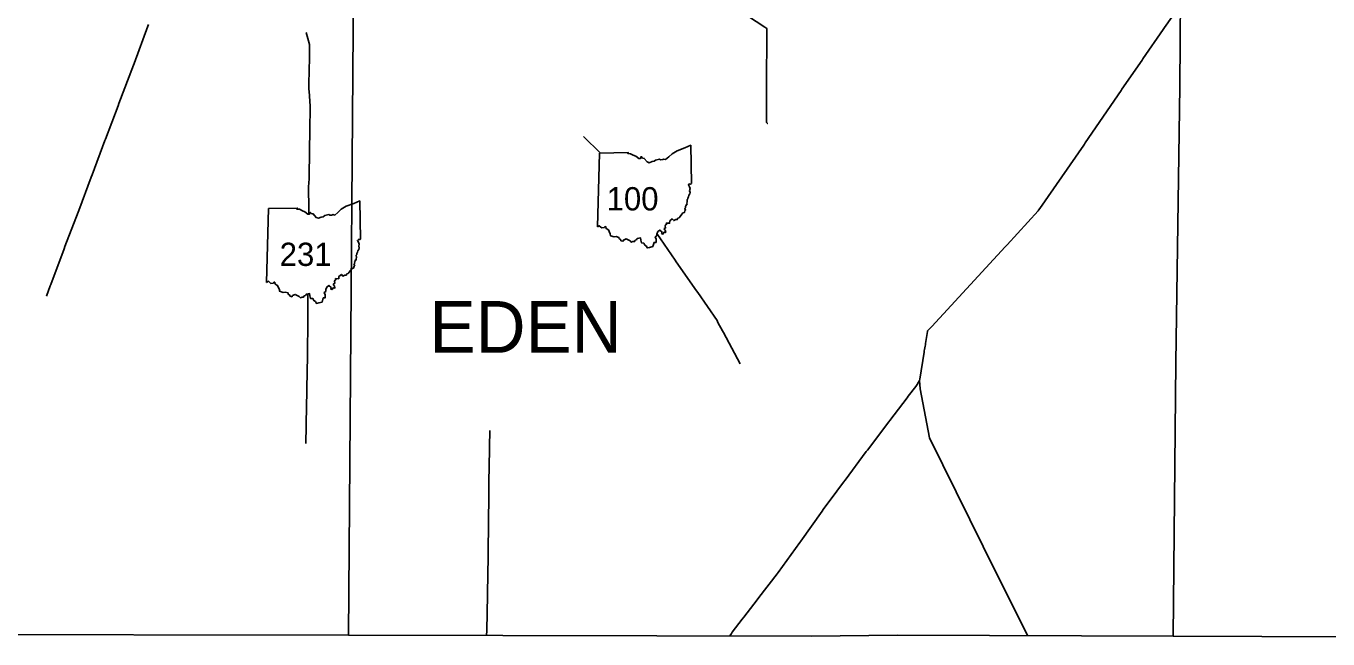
# Model space of a CAD drawing. Extents: x -232 to 448, y 619 to 1059.
# Drawn here: x 257.8 to 309.5, y 682.7 to 707.1 of the extents above; entities that cross this region are included whole.
import ezdxf

# ---------------------------------------------------------------- set-up
doc = ezdxf.new("R2010")
doc.units = 0
doc.layers.add('Default', color=7, linetype='Continuous')

msp = doc.modelspace()

# ---------------------------------------------------------------- linework, layer by layer
at = {"layer": 'Default'}
for p, q in [((280.485, 699.106), (280.567, 702.035)), ((280.485, 699.106), (280.567, 702.035)), ((267.358, 696.902), (267.44, 699.831)), ((267.358, 696.902), (267.44, 699.831))]:
    msp.add_line(p, q, dxfattribs=at)
for points in [[(270.866, 715.498), (270.615, 682.89)], [(303.672, 715.437), (303.59, 704.681), (303.424, 693.726), (303.318, 682.855)], [(293.744, 695.156), (296.662, 698.315), (296.676, 698.331), (296.734, 698.394), (297.964, 699.747), (297.984, 699.768), (298.028, 699.832), (299.776, 702.349), (299.8, 702.383), (299.837, 702.437), (301.258, 704.526), (301.289, 704.571), (302.087, 705.731), (302.123, 705.782), (302.926, 706.94), (302.98, 707.019), (303.783, 708.176)], [(287.237, 703.204), (287.229, 703.212), (287.187, 703.252), (287.189, 704.444), (287.189, 704.444), (287.189, 704.525), (287.189, 704.58), (287.202, 706.967), (287.201, 706.987), (287.127, 707.035), (286.128, 707.688)], [(258.624, 696.351), (258.78, 696.764), (258.8, 696.816), (259.329, 698.238), (259.359, 698.321), (259.879, 699.688), (259.906, 699.759), (260.401, 701.078), (260.435, 701.169), (260.946, 702.54), (260.965, 702.593), (261.466, 703.91), (261.502, 704.005), (262.08, 705.524), (262.107, 705.593), (262.65, 707.068), (262.674, 707.135)], [(269.031, 699.612), (269.032, 699.843), (269.032, 699.903), (269.021, 700.607), (269.019, 700.691), (269.043, 701.016), (269.05, 701.115), (269.059, 702.091), (269.06, 702.186), (269.079, 702.89), (269.081, 702.974), (269.085, 703.841), (269.085, 703.896), (269.046, 704.491), (269.046, 704.491), (269.041, 704.562), (269.054, 705.537), (269.055, 705.593), (269.059, 706.243), (269.059, 706.342), (268.925, 706.822)], [(280.611, 702.036), (279.935, 702.688)], [(280.567, 702.035), (281.703, 702.054), (281.685, 702.019), (281.793, 702.012), (281.906, 701.949), (282.003, 701.91), (282.121, 701.816), (282.191, 701.817), (282.221, 701.894), (282.275, 701.835), (282.339, 701.824), (282.45, 701.684), (282.541, 701.654), (282.651, 701.702), (282.733, 701.71), (282.792, 701.757), (282.948, 701.798), (282.992, 701.774), (283.074, 701.778), (283.116, 701.796), (283.188, 701.78), (283.315, 701.887), (283.445, 702.012), (283.646, 702.131), (283.946, 702.243), (284.183, 702.344), (284.217, 700.824)], [(280.567, 702.035), (281.703, 702.054), (281.685, 702.019), (281.793, 702.012), (281.906, 701.949), (282.003, 701.91), (282.121, 701.816), (282.191, 701.817), (282.221, 701.894), (282.275, 701.835), (282.339, 701.824), (282.45, 701.684), (282.541, 701.654), (282.651, 701.702), (282.733, 701.71), (282.792, 701.757), (282.948, 701.798), (282.992, 701.774), (283.074, 701.778), (283.116, 701.796), (283.188, 701.78), (283.315, 701.887), (283.445, 702.012), (283.646, 702.131), (283.946, 702.243), (284.183, 702.344), (284.217, 700.824)], [(284.217, 700.824), (284.182, 700.802), (284.128, 700.812), (284.091, 700.77), (284.136, 700.699), (284.158, 700.623), (284.139, 700.541), (284.157, 700.472), (284.145, 700.415), (284.11, 700.358), (284.099, 700.304), (284.07, 700.247), (284.072, 700.215), (284.044, 700.189), (284.049, 700.094), (284.035, 700.042), (284.04, 699.996), (283.995, 699.984), (284.005, 699.947), (283.977, 699.918), (283.983, 699.868), (283.95, 699.836), (283.982, 699.772), (283.957, 699.752), (283.936, 699.675), (283.878, 699.659), (283.762, 699.517), (283.721, 699.463), (283.676, 699.45), (283.65, 699.395), (283.594, 699.395), (283.509, 699.357), (283.454, 699.422), (283.357, 699.343), (283.346, 699.252), (283.223, 699.255), (283.228, 699.209), (283.201, 699.195), (283.176, 699.149), (283.19, 699.067), (283.133, 699.046), (283.14, 698.998), (283.177, 698.969), (283.193, 698.878), (283.132, 698.896), (283.082, 698.819), (283.031, 698.837), (283.048, 698.902), (282.961, 698.981), (282.88, 698.918), (282.837, 698.818), (282.836, 698.75), (282.775, 698.71), (282.814, 698.614), (282.807, 698.549), (282.809, 698.486), (282.732, 698.489), (282.686, 698.32)], [(284.217, 700.824), (284.182, 700.802), (284.128, 700.812), (284.091, 700.77), (284.136, 700.699), (284.158, 700.623), (284.139, 700.541), (284.157, 700.472), (284.145, 700.415), (284.11, 700.358), (284.099, 700.304), (284.07, 700.247), (284.072, 700.215), (284.044, 700.189), (284.049, 700.094), (284.035, 700.042), (284.04, 699.996), (283.995, 699.984), (284.005, 699.947), (283.977, 699.918), (283.983, 699.868), (283.95, 699.836), (283.982, 699.772), (283.957, 699.752), (283.936, 699.675), (283.878, 699.659), (283.762, 699.517), (283.721, 699.463), (283.676, 699.45), (283.65, 699.395), (283.594, 699.395), (283.509, 699.357), (283.454, 699.422), (283.357, 699.343), (283.346, 699.252), (283.223, 699.255), (283.228, 699.209), (283.201, 699.195), (283.176, 699.149), (283.19, 699.067), (283.133, 699.046), (283.14, 698.998), (283.177, 698.969), (283.193, 698.878), (283.132, 698.896), (283.082, 698.819), (283.031, 698.837), (283.048, 698.902), (282.961, 698.981), (282.88, 698.918), (282.837, 698.818), (282.836, 698.75), (282.775, 698.71), (282.814, 698.614), (282.807, 698.549), (282.809, 698.486), (282.732, 698.489), (282.686, 698.32)], [(267.44, 699.831), (268.576, 699.85), (268.559, 699.814), (268.666, 699.807), (268.78, 699.744), (268.876, 699.705), (268.994, 699.612), (269.064, 699.613), (269.094, 699.689), (269.148, 699.63), (269.212, 699.62), (269.323, 699.479), (269.415, 699.449), (269.524, 699.497), (269.606, 699.505), (269.666, 699.553), (269.822, 699.593), (269.865, 699.569), (269.948, 699.574), (269.989, 699.592), (270.061, 699.576), (270.188, 699.682), (270.319, 699.808), (270.519, 699.926), (270.819, 700.038), (271.056, 700.139), (271.09, 698.619)], [(267.44, 699.831), (268.576, 699.85), (268.559, 699.814), (268.666, 699.807), (268.78, 699.744), (268.876, 699.705), (268.994, 699.612), (269.064, 699.613), (269.094, 699.689), (269.148, 699.63), (269.212, 699.62), (269.323, 699.479), (269.415, 699.449), (269.524, 699.497), (269.606, 699.505), (269.666, 699.553), (269.822, 699.593), (269.865, 699.569), (269.948, 699.574), (269.989, 699.592), (270.061, 699.576), (270.188, 699.682), (270.319, 699.808), (270.519, 699.926), (270.819, 700.038), (271.056, 700.139), (271.09, 698.619)], [(282.686, 698.32), (282.553, 698.288), (282.461, 698.269), (282.429, 698.345), (282.363, 698.386), (282.32, 698.463), (282.226, 698.473), (282.203, 698.579), (282.193, 698.664), (282.063, 698.643), (282.028, 698.591), (281.982, 698.577), (281.956, 698.524), (281.893, 698.52), (281.826, 698.495), (281.782, 698.546), (281.672, 698.598), (281.623, 698.625), (281.52, 698.584), (281.498, 698.534), (281.415, 698.556), (281.396, 698.611), (281.346, 698.628), (281.335, 698.686), (281.229, 698.717), (281.148, 698.705), (281.004, 698.752), (280.995, 698.828), (280.947, 698.922), (280.921, 698.987), (280.83, 699.036), (280.812, 699.114), (280.783, 699.111), (280.757, 699.08), (280.656, 699.066), (280.616, 699.097), (280.559, 699.151), (280.485, 699.106)], [(282.686, 698.32), (282.553, 698.288), (282.461, 698.269), (282.429, 698.345), (282.363, 698.386), (282.32, 698.463), (282.226, 698.473), (282.203, 698.579), (282.193, 698.664), (282.063, 698.643), (282.028, 698.591), (281.982, 698.577), (281.956, 698.524), (281.893, 698.52), (281.826, 698.495), (281.782, 698.546), (281.672, 698.598), (281.623, 698.625), (281.52, 698.584), (281.498, 698.534), (281.415, 698.556), (281.396, 698.611), (281.346, 698.628), (281.335, 698.686), (281.229, 698.717), (281.148, 698.705), (281.004, 698.752), (280.995, 698.828), (280.947, 698.922), (280.921, 698.987), (280.83, 699.036), (280.812, 699.114), (280.783, 699.111), (280.757, 699.08), (280.656, 699.066), (280.616, 699.097), (280.559, 699.151), (280.485, 699.106)], [(286.145, 693.671), (285.479, 694.912), (285.443, 694.979), (285.266, 695.315), (285.228, 695.387), (284.461, 696.503), (284.417, 696.567), (283.608, 697.721), (283.564, 697.783), (282.837, 698.838)], [(271.09, 698.619), (271.055, 698.598), (271.001, 698.608), (270.964, 698.565), (271.01, 698.494), (271.031, 698.419), (271.012, 698.336), (271.031, 698.268), (271.018, 698.21), (270.984, 698.154), (270.972, 698.099), (270.943, 698.042), (270.945, 698.01), (270.918, 697.985), (270.923, 697.89), (270.909, 697.837), (270.913, 697.792), (270.868, 697.78), (270.879, 697.742), (270.85, 697.713), (270.856, 697.663), (270.824, 697.631), (270.855, 697.568), (270.83, 697.547), (270.809, 697.47), (270.751, 697.454), (270.636, 697.312), (270.595, 697.259), (270.549, 697.245), (270.524, 697.19), (270.467, 697.19), (270.382, 697.152), (270.327, 697.218), (270.23, 697.138), (270.219, 697.047), (270.097, 697.05), (270.102, 697.004), (270.074, 696.99), (270.049, 696.944), (270.064, 696.862), (270.007, 696.841), (270.014, 696.793), (270.05, 696.764), (270.067, 696.673), (270.006, 696.691), (269.956, 696.615), (269.905, 696.633), (269.921, 696.698), (269.835, 696.776), (269.753, 696.713), (269.71, 696.613), (269.71, 696.546), (269.649, 696.505), (269.688, 696.41), (269.681, 696.344), (269.682, 696.282), (269.606, 696.284), (269.559, 696.116)], [(271.09, 698.619), (271.055, 698.598), (271.001, 698.608), (270.964, 698.565), (271.01, 698.494), (271.031, 698.419), (271.012, 698.336), (271.031, 698.268), (271.018, 698.21), (270.984, 698.154), (270.972, 698.099), (270.943, 698.042), (270.945, 698.01), (270.918, 697.985), (270.923, 697.89), (270.909, 697.837), (270.913, 697.792), (270.868, 697.78), (270.879, 697.742), (270.85, 697.713), (270.856, 697.663), (270.824, 697.631), (270.855, 697.568), (270.83, 697.547), (270.809, 697.47), (270.751, 697.454), (270.636, 697.312), (270.595, 697.259), (270.549, 697.245), (270.524, 697.19), (270.467, 697.19), (270.382, 697.152), (270.327, 697.218), (270.23, 697.138), (270.219, 697.047), (270.097, 697.05), (270.102, 697.004), (270.074, 696.99), (270.049, 696.944), (270.064, 696.862), (270.007, 696.841), (270.014, 696.793), (270.05, 696.764), (270.067, 696.673), (270.006, 696.691), (269.956, 696.615), (269.905, 696.633), (269.921, 696.698), (269.835, 696.776), (269.753, 696.713), (269.71, 696.613), (269.71, 696.546), (269.649, 696.505), (269.688, 696.41), (269.681, 696.344), (269.682, 696.282), (269.606, 696.284), (269.559, 696.116)], [(269.559, 696.116), (269.427, 696.084), (269.335, 696.064), (269.302, 696.141), (269.236, 696.181), (269.194, 696.258), (269.099, 696.268), (269.077, 696.374), (269.066, 696.46), (268.937, 696.439), (268.901, 696.386), (268.855, 696.372), (268.829, 696.319), (268.766, 696.315), (268.699, 696.29), (268.655, 696.342), (268.546, 696.394), (268.496, 696.421), (268.393, 696.379), (268.371, 696.33), (268.289, 696.351), (268.269, 696.406), (268.22, 696.423), (268.209, 696.481), (268.102, 696.512), (268.021, 696.5), (267.878, 696.547), (267.869, 696.624), (267.82, 696.717), (267.794, 696.782), (267.704, 696.832), (267.685, 696.909), (267.656, 696.907), (267.63, 696.875), (267.529, 696.861), (267.489, 696.892), (267.433, 696.946), (267.358, 696.902)], [(269.559, 696.116), (269.427, 696.084), (269.335, 696.064), (269.302, 696.141), (269.236, 696.181), (269.194, 696.258), (269.099, 696.268), (269.077, 696.374), (269.066, 696.46), (268.937, 696.439), (268.901, 696.386), (268.855, 696.372), (268.829, 696.319), (268.766, 696.315), (268.699, 696.29), (268.655, 696.342), (268.546, 696.394), (268.496, 696.421), (268.393, 696.379), (268.371, 696.33), (268.289, 696.351), (268.269, 696.406), (268.22, 696.423), (268.209, 696.481), (268.102, 696.512), (268.021, 696.5), (267.878, 696.547), (267.869, 696.624), (267.82, 696.717), (267.794, 696.782), (267.704, 696.832), (267.685, 696.909), (267.656, 696.907), (267.63, 696.875), (267.529, 696.861), (267.489, 696.892), (267.433, 696.946), (267.358, 696.902)], [(268.911, 690.499), (268.923, 691.211), (268.924, 691.3), (268.954, 692.6), (268.955, 692.687), (268.978, 693.987), (268.98, 694.087), (268.99, 695.333), (268.99, 695.41), (268.998, 696.449)], [(293.447, 694.188), (293.456, 694.234), (293.483, 694.374), (293.492, 694.42), (293.501, 694.473), (293.578, 694.951), (293.583, 694.981), (293.635, 695.037), (293.744, 695.156)], [(293.265, 693.003), (293.274, 693.057), (293.439, 694.134), (293.447, 694.188)], [(289.986, 688.617), (290.251, 688.974), (290.311, 689.055), (291.149, 690.187), (291.193, 690.246), (292.042, 691.37), (292.081, 691.421), (292.772, 692.324), (292.816, 692.381), (293.108, 692.772), (293.164, 692.848), (293.224, 692.939), (293.224, 692.939), (293.265, 693.003)], [(297.551, 682.875), (296.318, 685.343), (293.659, 690.727), (293.283, 692.675), (293.265, 693.003)], [(276.173, 688.269), (276.18, 688.892), (276.181, 688.972), (276.2, 690.272), (276.201, 690.374), (276.212, 691.016)], [(285.741, 682.863), (285.8, 682.965), (285.834, 683.013), (286.229, 683.53), (286.292, 683.613), (286.818, 684.302), (286.88, 684.384), (287.608, 685.327), (287.655, 685.387), (288.518, 686.569), (288.557, 686.623), (289.397, 687.821), (289.443, 687.886), (289.986, 688.617)], [(276.086, 682.88), (276.096, 683.077), (276.126, 684.485), (276.127, 684.557), (276.151, 686.02), (276.152, 686.087), (276.163, 687.441), (276.164, 687.538), (276.173, 688.269)], [(237.947, 682.992), (248.867, 682.96), (253.549, 682.92), (270.615, 682.89)], [(270.615, 682.89), (288.963, 682.858), (292.398, 682.893)], [(292.398, 682.893), (303.318, 682.855)], [(303.318, 682.855), (324.457, 682.781), (330.596, 682.743)]]:
    msp.add_lwpolyline(points, dxfattribs=at)

# ---------------------------------------------------------------- texts
for s, height, p in [('100', 0.9234, (280.847, 699.76)), ('231', 0.9234, (267.877, 697.555)), ('EDEN', 2.052, (273.82, 694.108))]:
    msp.add_text(s, height=height, dxfattribs=at).set_placement(p)

doc.saveas('drawing.dxf')
